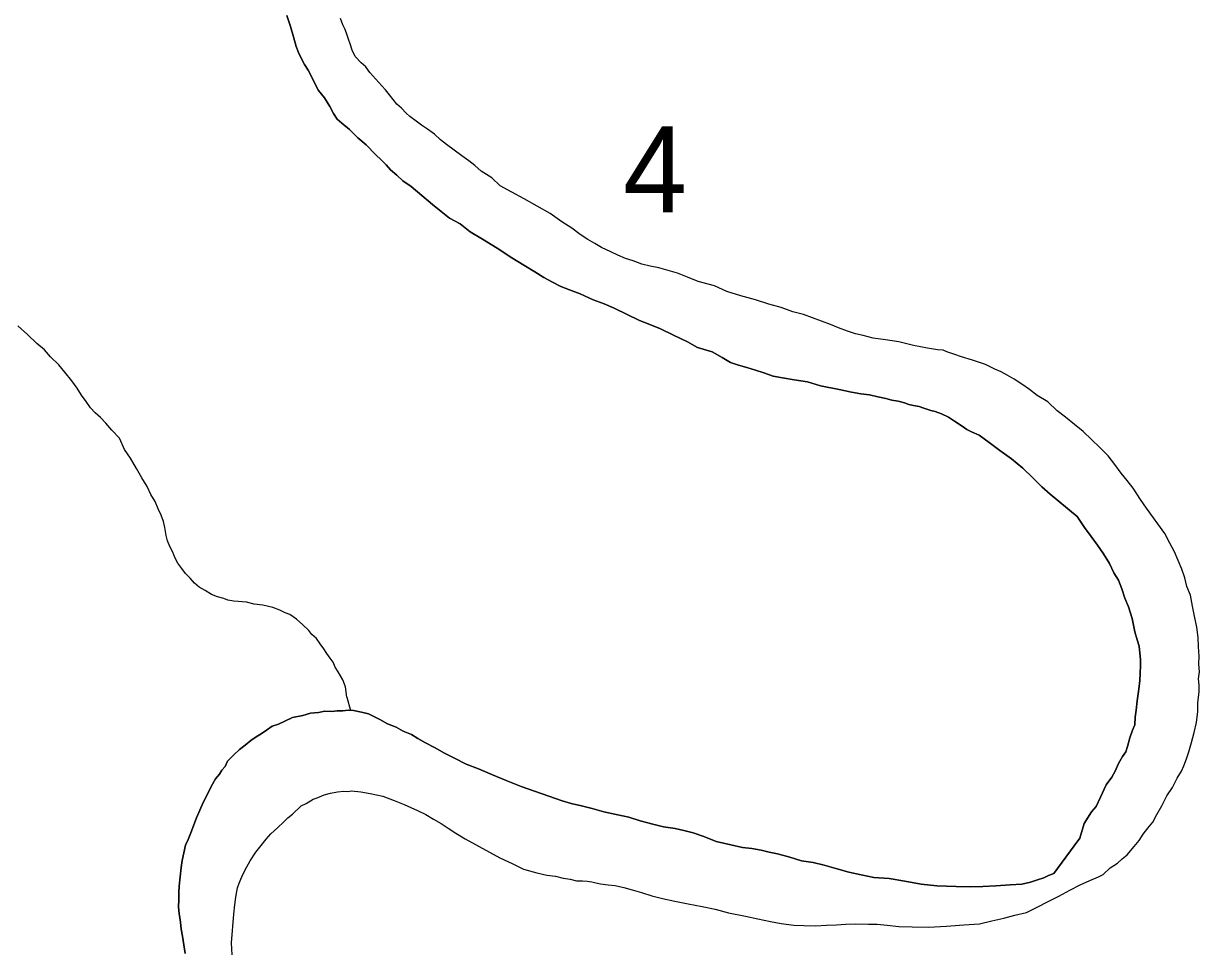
# Model space of a CAD drawing. Extents: x 2.4 to 73.1, y 4.5 to 25.6.
# Drawn here: x 34.688 to 34.9743, y 24.1457 to 24.371 of the extents above; entities that cross this region are included whole.
import ezdxf

# ---------------------------------------------------------------- set-up
doc = ezdxf.new("R2010")
doc.units = 0
for name, color, linetype in [('GM_X_Major_River', 7, 'Continuous'), ('GM_X_Minor_River', 7, 'Continuous'), ('GM_X_Section_Text', 7, 'Continuous')]:
    doc.layers.add(name, color=color, linetype=linetype)

msp = doc.modelspace()

# ---------------------------------------------------------------- linework, layer by layer
at = {"layer": 'GM_X_Major_River'}
for points in [[(34.75213, 24.37294), (34.75301, 24.37026), (34.75371, 24.36777), (34.75441, 24.36547), (34.75494, 24.36394), (34.75566, 24.3624), (34.75639, 24.36106), (34.7573, 24.3597), (34.75821, 24.35797), (34.75893, 24.35643), (34.75984, 24.3547), (34.76131, 24.35295), (34.76259, 24.35083), (34.7635, 24.3491), (34.76441, 24.34775), (34.76553, 24.34677), (34.76739, 24.3452), (34.76943, 24.34325), (34.77147, 24.34149), (34.77369, 24.33916), (34.77518, 24.33779), (34.77629, 24.33662), (34.7774, 24.33545), (34.77888, 24.33409), (34.78037, 24.33272), (34.78242, 24.33134), (34.78503, 24.32918), (34.78763, 24.32703), (34.78968, 24.32527), (34.79173, 24.3237), (34.79435, 24.3223), (34.79677, 24.32034), (34.79977, 24.31856), (34.80332, 24.31638), (34.80687, 24.31401), (34.80987, 24.31222), (34.81248, 24.31064), (34.81473, 24.30925), (34.81679, 24.30806), (34.81885, 24.30706), (34.82092, 24.30624), (34.82355, 24.30523), (34.82675, 24.30382), (34.82938, 24.3028), (34.83183, 24.30179), (34.83802, 24.29878), (34.84009, 24.29797), (34.8431, 24.29675), (34.84628, 24.29516), (34.84966, 24.29355), (34.8521, 24.29216), (34.85568, 24.29112), (34.85812, 24.28973), (34.86017, 24.28854), (34.86206, 24.28792), (34.86413, 24.2873), (34.86621, 24.28667), (34.86828, 24.28605), (34.87054, 24.28523), (34.87281, 24.2848), (34.87564, 24.28434), (34.87886, 24.28388)], [(34.87886, 24.28388), (34.87564, 24.28434), (34.87281, 24.2848), (34.87054, 24.28523), (34.86828, 24.28605), (34.86621, 24.28667), (34.86413, 24.2873), (34.86206, 24.28792), (34.86017, 24.28854), (34.85812, 24.28973), (34.85568, 24.29112), (34.8521, 24.29216), (34.84966, 24.29355), (34.84628, 24.29516), (34.8431, 24.29675), (34.84009, 24.29797), (34.83802, 24.29878), (34.83183, 24.30179), (34.82938, 24.3028), (34.82675, 24.30382), (34.82355, 24.30523), (34.82092, 24.30624), (34.81885, 24.30706), (34.81679, 24.30806), (34.81473, 24.30925), (34.81248, 24.31064), (34.80987, 24.31222), (34.80687, 24.31401), (34.80332, 24.31638), (34.79977, 24.31856), (34.79677, 24.32034), (34.79435, 24.3223), (34.79173, 24.3237), (34.78968, 24.32527), (34.78763, 24.32703), (34.78503, 24.32918), (34.78242, 24.33134), (34.78037, 24.33272), (34.77888, 24.33409), (34.7774, 24.33545), (34.77629, 24.33662), (34.77518, 24.33779), (34.77369, 24.33916), (34.77147, 24.34149), (34.76943, 24.34325), (34.76739, 24.3452), (34.76553, 24.34677), (34.76441, 24.34775), (34.7635, 24.3491), (34.76259, 24.35083), (34.76131, 24.35295), (34.75984, 24.3547), (34.75893, 24.35643), (34.75821, 24.35797), (34.7573, 24.3597), (34.75639, 24.36106), (34.75566, 24.3624), (34.75494, 24.36394), (34.75441, 24.36547), (34.75371, 24.36777), (34.75301, 24.37026), (34.75213, 24.37294)], [(34.79104, 24.34156), (34.78955, 24.34274), (34.78806, 24.34411), (34.78638, 24.34529), (34.78489, 24.34628), (34.78358, 24.34726), (34.78209, 24.34844), (34.78116, 24.34922), (34.78005, 24.35039), (34.77894, 24.35137), (34.77802, 24.35253), (34.7771, 24.35369), (34.77618, 24.35486), (34.77525, 24.35583), (34.7723, 24.35913), (34.77138, 24.36049), (34.77026, 24.36146), (34.76878, 24.36302), (34.76806, 24.36456), (34.76753, 24.36609), (34.76718, 24.36724), (34.76682, 24.3682), (34.76629, 24.36954), (34.76575, 24.37069), (34.76522, 24.37223)], [(34.79104, 24.34156), (34.78955, 24.34274), (34.78806, 24.34411), (34.78638, 24.34529), (34.78489, 24.34628), (34.78358, 24.34726), (34.78209, 24.34844), (34.78116, 24.34922), (34.78005, 24.35039), (34.77894, 24.35137), (34.77802, 24.35253), (34.7771, 24.35369), (34.77618, 24.35486), (34.77525, 24.35583), (34.7723, 24.35913), (34.77138, 24.36049), (34.77026, 24.36146), (34.76878, 24.36302), (34.76806, 24.36456), (34.76753, 24.36609), (34.76718, 24.36724), (34.76682, 24.3682), (34.76629, 24.36954), (34.76575, 24.37069), (34.76522, 24.37223)], [(34.97238, 24.19606), (34.97302, 24.19851), (34.97365, 24.20096), (34.9739, 24.20361), (34.97396, 24.2057), (34.97422, 24.20854), (34.97426, 24.21006), (34.9741, 24.21158), (34.97434, 24.21329), (34.9742, 24.21519), (34.97424, 24.21709), (34.97411, 24.21937), (34.97398, 24.22165), (34.97366, 24.22413), (34.97316, 24.2268), (34.97265, 24.22928), (34.97215, 24.23195), (34.97125, 24.23406), (34.97073, 24.23616), (34.97003, 24.23827), (34.96913, 24.24038), (34.96823, 24.24249), (34.96715, 24.24461), (34.96588, 24.24692), (34.96147, 24.25311), (34.96001, 24.25524), (34.95817, 24.25794), (34.9567, 24.25988), (34.95523, 24.26162), (34.95376, 24.26375), (34.95211, 24.26588), (34.95007, 24.26783), (34.94803, 24.26978), (34.94599, 24.27173), (34.94394, 24.27349), (34.94171, 24.27526), (34.93966, 24.27683), (34.93743, 24.27898), (34.93481, 24.28056), (34.93295, 24.28194), (34.93108, 24.28331), (34.92921, 24.2845), (34.92753, 24.28549), (34.92603, 24.28629), (34.92452, 24.2869), (34.9234, 24.2875), (34.92227, 24.2881), (34.92076, 24.28851), (34.91907, 24.28913), (34.91643, 24.28995), (34.91455, 24.29057), (34.91285, 24.29118), (34.91192, 24.29159), (34.91059, 24.29162), (34.90813, 24.29206), (34.90473, 24.29272), (34.90114, 24.29357), (34.89792, 24.29403), (34.89489, 24.29449), (34.89244, 24.29512), (34.89055, 24.29555), (34.88867, 24.29617), (34.88641, 24.29698), (34.88453, 24.29779), (34.87794, 24.30024), (34.8753, 24.30087), (34.87248, 24.3019), (34.86946, 24.30273), (34.86626, 24.30376), (34.86267, 24.3048), (34.85928, 24.30584), (34.85628, 24.30724), (34.85231, 24.30829), (34.84968, 24.30931), (34.84724, 24.31032), (34.84497, 24.31095), (34.84271, 24.31158), (34.84063, 24.31201), (34.83855, 24.31244), (34.83648, 24.31325), (34.8346, 24.31387), (34.83272, 24.31468), (34.83103, 24.31548), (34.82878, 24.31649), (34.82709, 24.31748), (34.82541, 24.31847), (34.82354, 24.31966), (34.82149, 24.32123), (34.81906, 24.32281), (34.81626, 24.32478), (34.81307, 24.32657), (34.80989, 24.32836), (34.80689, 24.32996), (34.80408, 24.33155), (34.80204, 24.3335), (34.79942, 24.33509), (34.79794, 24.33645), (34.79645, 24.33763), (34.79477, 24.33881), (34.7929, 24.34019), (34.79104, 24.34156)], [(34.97238, 24.19606), (34.97302, 24.19851), (34.97365, 24.20096), (34.9739, 24.20361), (34.97396, 24.2057), (34.97422, 24.20854), (34.97426, 24.21006), (34.9741, 24.21158), (34.97434, 24.21329), (34.9742, 24.21519), (34.97424, 24.21709), (34.97411, 24.21937), (34.97398, 24.22165), (34.97366, 24.22413), (34.97316, 24.2268), (34.97265, 24.22928), (34.97215, 24.23195), (34.97125, 24.23406), (34.97073, 24.23616), (34.97003, 24.23827), (34.96913, 24.24038), (34.96823, 24.24249), (34.96715, 24.24461), (34.96588, 24.24692), (34.96147, 24.25311), (34.96001, 24.25524), (34.95817, 24.25794), (34.9567, 24.25988), (34.95523, 24.26162), (34.95376, 24.26375), (34.95211, 24.26588), (34.95007, 24.26783), (34.94803, 24.26978), (34.94599, 24.27173), (34.94394, 24.27349), (34.94171, 24.27526), (34.93966, 24.27683), (34.93743, 24.27898), (34.93481, 24.28056), (34.93295, 24.28194), (34.93108, 24.28331), (34.92921, 24.2845), (34.92753, 24.28549), (34.92603, 24.28629), (34.92452, 24.2869), (34.9234, 24.2875), (34.92227, 24.2881), (34.92076, 24.28851), (34.91907, 24.28913), (34.91643, 24.28995), (34.91455, 24.29057), (34.91285, 24.29118), (34.91192, 24.29159), (34.91059, 24.29162), (34.90813, 24.29206), (34.90473, 24.29272), (34.90114, 24.29357), (34.89792, 24.29403), (34.89489, 24.29449), (34.89244, 24.29512), (34.89055, 24.29555), (34.88867, 24.29617), (34.88641, 24.29698), (34.88453, 24.29779), (34.87794, 24.30024), (34.8753, 24.30087), (34.87248, 24.3019), (34.86946, 24.30273), (34.86626, 24.30376), (34.86267, 24.3048), (34.85928, 24.30584), (34.85628, 24.30724), (34.85231, 24.30829), (34.84968, 24.30931), (34.84724, 24.31032), (34.84497, 24.31095), (34.84271, 24.31158), (34.84063, 24.31201), (34.83855, 24.31244), (34.83648, 24.31325), (34.8346, 24.31387), (34.83272, 24.31468), (34.83103, 24.31548), (34.82878, 24.31649), (34.82709, 24.31748), (34.82541, 24.31847), (34.82354, 24.31966), (34.82149, 24.32123), (34.81906, 24.32281), (34.81626, 24.32478), (34.81307, 24.32657), (34.80989, 24.32836), (34.80689, 24.32996), (34.80408, 24.33155), (34.80204, 24.3335), (34.79942, 24.33509), (34.79794, 24.33645), (34.79645, 24.33763), (34.79477, 24.33881), (34.7929, 24.34019), (34.79104, 24.34156)], [(34.87886, 24.28388), (34.88207, 24.28285), (34.8866, 24.28198), (34.88962, 24.28133), (34.89189, 24.28089), (34.89398, 24.28065), (34.89605, 24.28022), (34.89794, 24.27979), (34.89945, 24.27937), (34.90097, 24.27914), (34.90248, 24.27872), (34.9036, 24.27832), (34.90474, 24.2781), (34.90606, 24.27787), (34.90719, 24.27747), (34.90889, 24.27685), (34.91002, 24.27663), (34.91152, 24.27603), (34.91321, 24.27522), (34.91471, 24.27424), (34.91658, 24.27305), (34.9177, 24.27226), (34.91882, 24.27166), (34.9207, 24.27086), (34.92313, 24.26909), (34.92574, 24.26712), (34.92854, 24.26515), (34.93133, 24.2628), (34.93374, 24.26046), (34.93596, 24.25832), (34.93801, 24.25655), (34.94452, 24.25107), (34.94635, 24.24837), (34.948, 24.24624), (34.94947, 24.24411), (34.95094, 24.24198), (34.9524, 24.23967), (34.95348, 24.23736), (34.95458, 24.23563), (34.95547, 24.23351), (34.95617, 24.23122), (34.95707, 24.22911), (34.95795, 24.22624), (34.95863, 24.22299), (34.95915, 24.22108), (34.95968, 24.21954), (34.95983, 24.21783), (34.95998, 24.21631), (34.95994, 24.21479), (34.95989, 24.21289), (34.95985, 24.21119), (34.95961, 24.2091), (34.95916, 24.20627), (34.95891, 24.20399), (34.95868, 24.20229), (34.95863, 24.20039), (34.95803, 24.19908), (34.95741, 24.1972), (34.95679, 24.19512), (34.95637, 24.19381), (34.95558, 24.19269), (34.95459, 24.191), (34.95379, 24.18912), (34.95299, 24.18762), (34.95161, 24.18576), (34.95021, 24.18276), (34.9492, 24.18051), (34.94803, 24.17921), (34.94625, 24.1764), (34.94521, 24.17282), (34.94383, 24.17096), (34.93891, 24.16425), (34.93757, 24.16371), (34.93642, 24.16317), (34.93489, 24.16264), (34.93316, 24.16212), (34.93106, 24.1616), (34.92821, 24.16148), (34.92478, 24.16119), (34.92155, 24.16108), (34.91851, 24.16097), (34.91509, 24.16106), (34.91035, 24.16118), (34.90656, 24.16165), (34.90259, 24.16232), (34.8988, 24.16299), (34.89501, 24.16328), (34.89199, 24.16392), (34.88897, 24.16457), (34.88576, 24.16541), (34.88293, 24.16624), (34.88029, 24.16688), (34.87745, 24.16733), (34.87462, 24.16816), (34.8716, 24.169), (34.86953, 24.16943), (34.86764, 24.16986), (34.86537, 24.1703), (34.8631, 24.17054), (34.86026, 24.17119)], [(34.86026, 24.17119), (34.8631, 24.17054), (34.86537, 24.1703), (34.86764, 24.16986), (34.86953, 24.16943), (34.8716, 24.169), (34.87462, 24.16816), (34.87745, 24.16733), (34.88029, 24.16688), (34.88293, 24.16624), (34.88576, 24.16541), (34.88897, 24.16457), (34.89199, 24.16392), (34.89501, 24.16328), (34.8988, 24.16299), (34.90259, 24.16232), (34.90656, 24.16165), (34.91035, 24.16118), (34.91509, 24.16106), (34.91851, 24.16097), (34.92155, 24.16108), (34.92478, 24.16119), (34.92821, 24.16148), (34.93106, 24.1616), (34.93316, 24.16212), (34.93489, 24.16264), (34.93642, 24.16317), (34.93757, 24.16371), (34.93891, 24.16425), (34.94383, 24.17096), (34.94521, 24.17282), (34.94625, 24.1764), (34.94803, 24.17921), (34.9492, 24.18051), (34.95021, 24.18276), (34.95161, 24.18576), (34.95299, 24.18762), (34.95379, 24.18912), (34.95459, 24.191), (34.95558, 24.19269), (34.95637, 24.19381), (34.95679, 24.19512), (34.95741, 24.1972), (34.95803, 24.19908), (34.95863, 24.20039), (34.95868, 24.20229), (34.95891, 24.20399), (34.95916, 24.20627), (34.95961, 24.2091), (34.95985, 24.21119), (34.95989, 24.21289), (34.95994, 24.21479), (34.95998, 24.21631), (34.95983, 24.21783), (34.95968, 24.21954), (34.95915, 24.22108), (34.95863, 24.22299), (34.95795, 24.22624), (34.95707, 24.22911), (34.95617, 24.23122), (34.95547, 24.23351), (34.95458, 24.23563), (34.95348, 24.23736), (34.9524, 24.23967), (34.95094, 24.24198), (34.94947, 24.24411), (34.948, 24.24624), (34.94635, 24.24837), (34.94452, 24.25107), (34.93801, 24.25655), (34.93596, 24.25832), (34.93374, 24.26046), (34.93133, 24.2628), (34.92854, 24.26515), (34.92574, 24.26712), (34.92313, 24.26909), (34.9207, 24.27086), (34.91882, 24.27166), (34.9177, 24.27226), (34.91658, 24.27305), (34.91471, 24.27424), (34.91321, 24.27522), (34.91152, 24.27603), (34.91002, 24.27663), (34.90889, 24.27685), (34.90719, 24.27747), (34.90606, 24.27787), (34.90474, 24.2781), (34.9036, 24.27832), (34.90248, 24.27872), (34.90097, 24.27914), (34.89945, 24.27937), (34.89794, 24.27979), (34.89605, 24.28022), (34.89398, 24.28065), (34.89189, 24.28089), (34.88962, 24.28133), (34.8866, 24.28198), (34.88207, 24.28285), (34.87886, 24.28388)], [(34.86026, 24.17119), (34.85668, 24.17204), (34.85367, 24.17325), (34.85103, 24.17408), (34.84876, 24.17471), (34.84669, 24.17514), (34.84385, 24.17559), (34.84121, 24.17623), (34.83819, 24.17706), (34.83536, 24.1779), (34.83234, 24.17854), (34.82931, 24.17919), (34.82649, 24.18002), (34.82384, 24.18066), (34.82139, 24.18129), (34.81913, 24.18192), (34.80915, 24.1854), (34.80557, 24.18682), (34.80219, 24.18823), (34.79881, 24.18965), (34.7958, 24.19086), (34.79298, 24.19226), (34.79055, 24.19347), (34.78811, 24.19486), (34.78586, 24.19605), (34.78399, 24.19705), (34.78249, 24.19804), (34.78042, 24.19885), (34.77874, 24.19984), (34.77667, 24.20065), (34.7748, 24.20165), (34.7733, 24.20245), (34.77198, 24.20305), (34.77028, 24.20348), (34.76839, 24.2039), (34.76707, 24.20394), (34.76573, 24.20378), (34.7644, 24.20382), (34.76307, 24.20366), (34.76136, 24.2037), (34.75983, 24.20336), (34.75793, 24.20322), (34.75602, 24.2027), (34.75354, 24.20219), (34.75161, 24.20129), (34.75008, 24.20057), (34.74854, 24.20004), (34.74719, 24.19913), (34.74584, 24.19821), (34.74468, 24.19748), (34.74333, 24.19657), (34.74197, 24.19546), (34.74061, 24.19436), (34.73925, 24.19306), (34.73769, 24.19158), (34.73709, 24.19027), (34.73631, 24.18934), (34.73571, 24.18841), (34.73474, 24.18729), (34.73374, 24.18542), (34.73274, 24.18336), (34.73174, 24.18148), (34.73093, 24.1796), (34.73013, 24.17773), (34.72951, 24.17603), (34.72891, 24.17453), (34.7281, 24.17246), (34.72749, 24.17115), (34.72707, 24.16926), (34.72664, 24.16737), (34.72641, 24.16567), (34.72591, 24.16112), (34.72587, 24.15961), (34.72583, 24.1579), (34.72578, 24.156), (34.72593, 24.15448), (34.72626, 24.15238), (34.72641, 24.15067), (34.72675, 24.14895), (34.72707, 24.14685), (34.7274, 24.14476)], [(34.7274, 24.14476), (34.72707, 24.14685), (34.72675, 24.14895), (34.72641, 24.15067), (34.72626, 24.15238), (34.72593, 24.15448), (34.72578, 24.156), (34.72583, 24.1579), (34.72587, 24.15961), (34.72591, 24.16112), (34.72641, 24.16567), (34.72664, 24.16737), (34.72707, 24.16926), (34.72749, 24.17115), (34.7281, 24.17246), (34.72891, 24.17453), (34.72951, 24.17603), (34.73013, 24.17773), (34.73093, 24.1796), (34.73174, 24.18148), (34.73274, 24.18336), (34.73374, 24.18542), (34.73474, 24.18729), (34.73571, 24.18841), (34.73631, 24.18934), (34.73709, 24.19027), (34.73769, 24.19158), (34.73925, 24.19306), (34.74061, 24.19436), (34.74197, 24.19546), (34.74333, 24.19657), (34.74468, 24.19748), (34.74584, 24.19821), (34.74719, 24.19913), (34.74854, 24.20004), (34.75008, 24.20057), (34.75161, 24.20129), (34.75354, 24.20219), (34.75602, 24.2027), (34.75793, 24.20322), (34.75983, 24.20336), (34.76136, 24.2037), (34.76307, 24.20366), (34.7644, 24.20382), (34.76573, 24.20378), (34.76707, 24.20394), (34.76839, 24.2039), (34.77028, 24.20348), (34.77198, 24.20305), (34.7733, 24.20245), (34.7748, 24.20165), (34.77667, 24.20065), (34.77874, 24.19984), (34.78042, 24.19885), (34.78249, 24.19804), (34.78399, 24.19705), (34.78586, 24.19605), (34.78811, 24.19486), (34.79055, 24.19347), (34.79298, 24.19226), (34.7958, 24.19086), (34.79881, 24.18965), (34.80219, 24.18823), (34.80557, 24.18682), (34.80915, 24.1854), (34.81913, 24.18192), (34.82139, 24.18129), (34.82384, 24.18066), (34.82649, 24.18002), (34.82931, 24.17919), (34.83234, 24.17854), (34.83536, 24.1779), (34.83819, 24.17706), (34.84121, 24.17623), (34.84385, 24.17559), (34.84669, 24.17514), (34.84876, 24.17471), (34.85103, 24.17408), (34.85367, 24.17325), (34.85668, 24.17204), (34.86026, 24.17119)], [(34.74982, 24.17532), (34.75138, 24.17681), (34.75235, 24.17773), (34.75351, 24.17865), (34.75565, 24.18068), (34.75681, 24.18122), (34.75855, 24.18232), (34.7595, 24.18267), (34.76123, 24.18339), (34.76276, 24.18373), (34.76448, 24.18407), (34.766, 24.18422), (34.76695, 24.18419), (34.7679, 24.18436), (34.77018, 24.18411), (34.77244, 24.18367), (34.77547, 24.18303), (34.77829, 24.182), (34.78073, 24.18099), (34.78393, 24.17958), (34.78599, 24.17858), (34.78786, 24.1774), (34.78974, 24.1764), (34.79142, 24.17522), (34.79328, 24.17403), (34.79553, 24.17264), (34.80396, 24.16806), (34.80697, 24.16666), (34.80978, 24.16525), (34.81299, 24.16441), (34.81544, 24.16378), (34.81752, 24.16354), (34.81941, 24.16311), (34.82112, 24.16288), (34.82262, 24.16246), (34.82414, 24.16242), (34.82528, 24.16239), (34.82642, 24.16217), (34.82736, 24.16196), (34.8285, 24.16174), (34.83039, 24.1615), (34.83209, 24.16127), (34.83417, 24.16084), (34.83624, 24.16021), (34.83851, 24.15959), (34.84096, 24.15877), (34.8436, 24.15813), (34.84662, 24.15748), (34.84983, 24.15683), (34.85324, 24.15617), (34.85645, 24.15552), (34.85966, 24.15468), (34.86381, 24.15382), (34.86684, 24.15317), (34.86986, 24.15252), (34.87251, 24.15208), (34.87554, 24.15162), (34.878, 24.15156), (34.88085, 24.15148), (34.88351, 24.15161), (34.88599, 24.15173), (34.88827, 24.15187), (34.89055, 24.152), (34.89378, 24.15191), (34.89587, 24.15186), (34.89833, 24.15161), (34.90117, 24.15135), (34.9044, 24.15127), (34.90838, 24.15116), (34.91276, 24.15143), (34.91695, 24.15171), (34.92075, 24.15199), (34.92381, 24.15267), (34.92667, 24.15336), (34.92935, 24.15405), (34.93222, 24.15474), (34.9401, 24.15871), (34.9428, 24.16016), (34.9453, 24.16143), (34.94761, 24.16251), (34.94972, 24.1634), (34.95087, 24.16394), (34.95262, 24.16561), (34.95436, 24.1667), (34.95553, 24.16781), (34.95669, 24.16873), (34.95845, 24.17078), (34.95963, 24.17227), (34.96062, 24.17376), (34.96179, 24.17525), (34.96297, 24.17674), (34.96397, 24.17861), (34.96516, 24.18067), (34.96636, 24.18311), (34.96774, 24.18516), (34.96894, 24.18741), (34.96993, 24.18909), (34.97053, 24.19041), (34.97115, 24.1921), (34.97176, 24.19379), (34.97238, 24.19606)], [(34.74982, 24.17532), (34.75138, 24.17681), (34.75235, 24.17773), (34.75351, 24.17865), (34.75565, 24.18068), (34.75681, 24.18122), (34.75855, 24.18232), (34.7595, 24.18267), (34.76123, 24.18339), (34.76276, 24.18373), (34.76448, 24.18407), (34.766, 24.18422), (34.76695, 24.18419), (34.7679, 24.18436), (34.77018, 24.18411), (34.77244, 24.18367), (34.77547, 24.18303), (34.77829, 24.182), (34.78073, 24.18099), (34.78393, 24.17958), (34.78599, 24.17858), (34.78786, 24.1774), (34.78974, 24.1764), (34.79142, 24.17522), (34.79328, 24.17403), (34.79553, 24.17264), (34.80396, 24.16806), (34.80697, 24.16666), (34.80978, 24.16525), (34.81299, 24.16441), (34.81544, 24.16378), (34.81752, 24.16354), (34.81941, 24.16311), (34.82112, 24.16288), (34.82262, 24.16246), (34.82414, 24.16242), (34.82528, 24.16239), (34.82642, 24.16217), (34.82736, 24.16196), (34.8285, 24.16174), (34.83039, 24.1615), (34.83209, 24.16127), (34.83417, 24.16084), (34.83624, 24.16021), (34.83851, 24.15959), (34.84096, 24.15877), (34.8436, 24.15813), (34.84662, 24.15748), (34.84983, 24.15683), (34.85324, 24.15617), (34.85645, 24.15552), (34.85966, 24.15468), (34.86381, 24.15382), (34.86684, 24.15317), (34.86986, 24.15252), (34.87251, 24.15208), (34.87554, 24.15162), (34.878, 24.15156), (34.88085, 24.15148), (34.88351, 24.15161), (34.88599, 24.15173), (34.88827, 24.15187), (34.89055, 24.152), (34.89378, 24.15191), (34.89587, 24.15186), (34.89833, 24.15161), (34.90117, 24.15135), (34.9044, 24.15127), (34.90838, 24.15116), (34.91276, 24.15143), (34.91695, 24.15171), (34.92075, 24.15199), (34.92381, 24.15267), (34.92667, 24.15336), (34.92935, 24.15405), (34.93222, 24.15474), (34.9401, 24.15871), (34.9428, 24.16016), (34.9453, 24.16143), (34.94761, 24.16251), (34.94972, 24.1634), (34.95087, 24.16394), (34.95262, 24.16561), (34.95436, 24.1667), (34.95553, 24.16781), (34.95669, 24.16873), (34.95845, 24.17078), (34.95963, 24.17227), (34.96062, 24.17376), (34.96179, 24.17525), (34.96297, 24.17674), (34.96397, 24.17861), (34.96516, 24.18067), (34.96636, 24.18311), (34.96774, 24.18516), (34.96894, 24.18741), (34.96993, 24.18909), (34.97053, 24.19041), (34.97115, 24.1921), (34.97176, 24.19379), (34.97238, 24.19606)], [(34.73879, 24.14447), (34.73867, 24.14732), (34.73923, 24.15433), (34.73947, 24.1566), (34.73971, 24.15849), (34.73993, 24.15982), (34.74015, 24.16076), (34.74056, 24.16189), (34.74116, 24.16339), (34.74197, 24.16508), (34.74316, 24.16733), (34.74454, 24.16938), (34.74591, 24.17106), (34.74709, 24.17255), (34.74826, 24.17385), (34.74982, 24.17532)], [(34.73879, 24.14447), (34.73867, 24.14732), (34.73923, 24.15433), (34.73947, 24.1566), (34.73971, 24.15849), (34.73993, 24.15982), (34.74015, 24.16076), (34.74056, 24.16189), (34.74116, 24.16339), (34.74197, 24.16508), (34.74316, 24.16733), (34.74454, 24.16938), (34.74591, 24.17106), (34.74709, 24.17255), (34.74826, 24.17385), (34.74982, 24.17532)]]:
    msp.add_lwpolyline(points, dxfattribs=at)
at = {"layer": 'GM_X_Minor_River'}
for points in [[(34.76673, 24.20715), (34.76645, 24.20965), (34.76573, 24.21138), (34.76519, 24.21234), (34.76464, 24.2133), (34.76391, 24.21446), (34.76337, 24.21561), (34.76264, 24.21658), (34.7619, 24.21774), (34.76117, 24.2189), (34.76025, 24.22006), (34.75934, 24.22141), (34.75822, 24.22239), (34.75749, 24.22336), (34.756, 24.22473), (34.75452, 24.22609), (34.75284, 24.22727), (34.75171, 24.22768), (34.75039, 24.22829), (34.7487, 24.2289), (34.74625, 24.22953), (34.74416, 24.22977), (34.74227, 24.2302), (34.73924, 24.23047), (34.73773, 24.2307), (34.73679, 24.2311), (34.73528, 24.23152), (34.73378, 24.23213), (34.73228, 24.23311), (34.73078, 24.23391), (34.72967, 24.23489), (34.72856, 24.23606), (34.72744, 24.23723), (34.72653, 24.23839), (34.72561, 24.23974), (34.72488, 24.24109), (34.72435, 24.24243), (34.72362, 24.24378), (34.72308, 24.24512), (34.72274, 24.24646), (34.72241, 24.24837), (34.72207, 24.2499), (34.72153, 24.25143), (34.72081, 24.25297), (34.7201, 24.25469), (34.719, 24.25643), (34.7181, 24.25835), (34.71682, 24.26047), (34.71555, 24.26278), (34.71409, 24.26529), (34.71263, 24.26741), (34.71137, 24.27011), (34.70952, 24.27205), (34.70804, 24.2738), (34.70675, 24.27516), (34.70545, 24.27633), (34.70433, 24.2775), (34.70323, 24.27905), (34.70213, 24.28059), (34.70104, 24.28233), (34.69975, 24.28407), (34.6981, 24.2862), (34.69662, 24.28795), (34.69458, 24.2899), (34.6931, 24.29165), (34.69124, 24.29321), (34.68902, 24.29536), (34.6866, 24.29751)], [(34.76673, 24.20715), (34.76766, 24.20392)]]:
    msp.add_lwpolyline(points, dxfattribs=at)

# ---------------------------------------------------------------- texts
at = {"layer": 'GM_X_Section_Text'}
msp.add_text('4', height=0.02093, rotation=0, dxfattribs=at).set_placement((34.83402, 24.32506))

doc.saveas('drawing.dxf')
